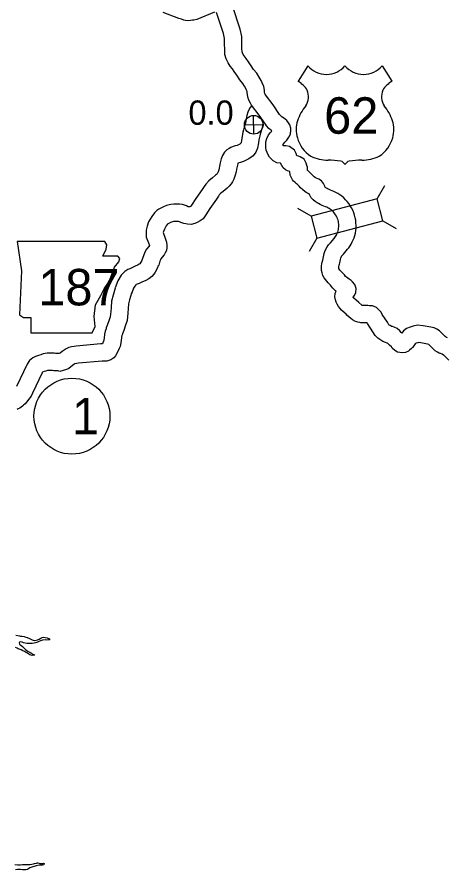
# Model space of a CAD drawing. Extents: x -939622 to -934245, y 1383184 to 1385301.
# Drawn here: x -935497.02 to -935474.6, y 1384292.22 to 1384336.71 of the extents above; entities that cross this region are included whole.
import ezdxf

# ---------------------------------------------------------------- set-up
doc = ezdxf.new("R2010")
doc.units = 0
for name, color, linetype in [('10', 7, 'Continuous'), ('15', 7, 'Continuous'), ('20', 7, 'Continuous'), ('21', 7, 'Continuous'), ('22', 7, 'Continuous'), ('25', 7, 'Continuous'), ('26', 7, 'Continuous'), ('27', 7, 'Continuous'), ('9', 7, 'Continuous')]:
    doc.layers.add(name, color=color, linetype=linetype)

msp = doc.modelspace()

# ---------------------------------------------------------------- linework, layer by layer
at = {"layer": '10'}
for points in [[(-935484.776, 1384332.086), (-935484.856, 1384331.986), (-935484.927, 1384331.864), (-935484.983, 1384331.744), (-935485.042, 1384331.576), (-935485.075, 1384331.395), (-935485.105, 1384331.179), (-935485.166, 1384330.967), (-935485.211, 1384330.827), (-935485.239, 1384330.695), (-935485.286, 1384330.47), (-935485.315, 1384330.283), (-935485.337, 1384330.15), (-935485.347, 1384330.13), (-935485.365, 1384330.104), (-935485.392, 1384330.083), (-935485.441, 1384330.062), (-935485.545, 1384330.012), (-935485.643, 1384329.982), (-935485.74, 1384329.949), (-935485.865, 1384329.903), (-935485.957, 1384329.855), (-935486.085, 1384329.777), (-935486.193, 1384329.666), (-935486.31, 1384329.493), (-935486.375, 1384329.307), (-935486.425, 1384329.095), (-935486.456, 1384328.924), (-935486.472, 1384328.829), (-935486.496, 1384328.734), (-935486.536, 1384328.63), (-935486.57, 1384328.569), (-935486.589, 1384328.536), (-935486.625, 1384328.493), (-935486.662, 1384328.457), (-935486.828, 1384328.319), (-935487.018, 1384328.172), (-935487.177, 1384327.992), (-935487.266, 1384327.868), (-935487.369, 1384327.704), (-935487.703, 1384327.236), (-935487.921, 1384326.897), (-935487.969, 1384326.829), (-935488.004, 1384326.811), (-935488.025, 1384326.803), (-935488.054, 1384326.807), (-935488.093, 1384326.815), (-935488.125, 1384326.825), (-935488.185, 1384326.857), (-935488.39, 1384326.933), (-935488.552, 1384326.95), (-935488.697, 1384326.948), (-935488.849, 1384326.942), (-935489.002, 1384326.924), (-935489.223, 1384326.876), (-935489.387, 1384326.811), (-935489.626, 1384326.691), (-935489.722, 1384326.614), (-935489.856, 1384326.5), (-935489.996, 1384326.301), (-935490.155, 1384326.018), (-935490.233, 1384325.798), (-935490.293, 1384325.584), (-935490.283, 1384325.224), (-935490.155, 1384324.924), (-935490.117, 1384324.788), (-935490.154, 1384324.744), (-935490.267, 1384324.594), (-935490.359, 1384324.442), (-935490.431, 1384324.251), (-935490.453, 1384324.166), (-935490.516, 1384324.018), (-935490.612, 1384323.838), (-935490.644, 1384323.811), (-935490.71, 1384323.776), (-935490.885, 1384323.693), (-935491.005, 1384323.639), (-935491.14, 1384323.583), (-935491.248, 1384323.539), (-935491.39, 1384323.43), (-935491.592, 1384323.25), (-935491.767, 1384322.941), (-935491.896, 1384322.585)], [(-935484.19, 1384331.226), (-935484.222, 1384330.993), (-935484.305, 1384330.704), (-935484.34, 1384330.596), (-935484.358, 1384330.511), (-935484.4, 1384330.308), (-935484.426, 1384330.14), (-935484.471, 1384329.875), (-935484.571, 1384329.666), (-935484.712, 1384329.473), (-935484.928, 1384329.304), (-935485.065, 1384329.244), (-935485.217, 1384329.171), (-935485.369, 1384329.125), (-935485.44, 1384329.101), (-935485.5, 1384329.079), (-935485.502, 1384329.078), (-935485.509, 1384329.055), (-935485.544, 1384328.911), (-935485.569, 1384328.768), (-935485.591, 1384328.641), (-935485.636, 1384328.464), (-935485.718, 1384328.248), (-935485.789, 1384328.121), (-935485.852, 1384328.015), (-935485.963, 1384327.882), (-935486.057, 1384327.79), (-935486.265, 1384327.616), (-935486.4, 1384327.512), (-935486.472, 1384327.43), (-935486.519, 1384327.366), (-935486.621, 1384327.203), (-935486.958, 1384326.73), (-935487.174, 1384326.395), (-935487.317, 1384326.191), (-935487.469, 1384326.071), (-935487.63, 1384325.993), (-935487.744, 1384325.944), (-935487.943, 1384325.884), (-935488.13, 1384325.908), (-935488.215, 1384325.921), (-935488.315, 1384325.942), (-935488.469, 1384325.989), (-935488.554, 1384326.034), (-935488.595, 1384326.049), (-935488.674, 1384326.048), (-935488.779, 1384326.044), (-935488.854, 1384326.035), (-935488.961, 1384326.012), (-935489.019, 1384325.989), (-935489.137, 1384325.93), (-935489.148, 1384325.921), (-935489.186, 1384325.889), (-935489.234, 1384325.821), (-935489.333, 1384325.644), (-935489.375, 1384325.525), (-935489.39, 1384325.473), (-935489.388, 1384325.419), (-935489.305, 1384325.224), (-935489.23, 1384324.96), (-935489.214, 1384324.808), (-935489.212, 1384324.683), (-935489.229, 1384324.524), (-935489.292, 1384324.404), (-935489.349, 1384324.302), (-935489.451, 1384324.182), (-935489.521, 1384324.089), (-935489.546, 1384324.047), (-935489.572, 1384323.978), (-935489.625, 1384323.774), (-935489.67, 1384323.707), (-935489.702, 1384323.631), (-935489.822, 1384323.406), (-935489.885, 1384323.293), (-935489.993, 1384323.182), (-935490.139, 1384323.06), (-935490.305, 1384322.972), (-935490.506, 1384322.876), (-935490.648, 1384322.812), (-935490.798, 1384322.75), (-935490.816, 1384322.736), (-935490.882, 1384322.678), (-935490.946, 1384322.563), (-935491.049, 1384322.279)], [(-935491.903, 1384322.564), (-935492.011, 1384322.209), (-935492.096, 1384321.892), (-935492.116, 1384321.559), (-935492.13, 1384321.356), (-935492.166, 1384321.079), (-935492.237, 1384320.858), (-935492.299, 1384320.665), (-935492.366, 1384320.491), (-935492.379, 1384320.454), (-935492.421, 1384320.324), (-935492.453, 1384320.164), (-935492.481, 1384319.967), (-935492.515, 1384319.785), (-935492.523, 1384319.767), (-935492.567, 1384319.659), (-935492.645, 1384319.656), (-935493.929, 1384319.543), (-935494.045, 1384319.524), (-935494.179, 1384319.503), (-935494.317, 1384319.464), (-935494.454, 1384319.401), (-935494.563, 1384319.329), (-935494.662, 1384319.26), (-935494.768, 1384319.176), (-935494.818, 1384319.159), (-935494.856, 1384319.162), (-935495.018, 1384319.16), (-935495.084, 1384319.172), (-935495.27, 1384319.177), (-935495.447, 1384319.183), (-935495.658, 1384319.135), (-935495.784, 1384319.098), (-935495.901, 1384319.061), (-935496.053, 1384319.001), (-935496.203, 1384318.926), (-935496.364, 1384318.793), (-935496.497, 1384318.603), (-935497.052, 1384317.431)], [(-935491.042, 1384322.3), (-935491.146, 1384321.961), (-935491.203, 1384321.747), (-935491.218, 1384321.502), (-935491.234, 1384321.267), (-935491.284, 1384320.881), (-935491.38, 1384320.583), (-935491.45, 1384320.366), (-935491.522, 1384320.178), (-935491.527, 1384320.166), (-935491.548, 1384320.097), (-935491.566, 1384320.01), (-935491.593, 1384319.821), (-935491.649, 1384319.521), (-935491.693, 1384319.418), (-935491.76, 1384319.256), (-935491.876, 1384319.046), (-935491.975, 1384318.934), (-935492.131, 1384318.824), (-935492.34, 1384318.768), (-935492.586, 1384318.758), (-935493.818, 1384318.649), (-935493.905, 1384318.635), (-935493.987, 1384318.622), (-935494.004, 1384318.617), (-935494.016, 1384318.612), (-935494.056, 1384318.585), (-935494.123, 1384318.538), (-935494.324, 1384318.379), (-935494.449, 1384318.333), (-935494.787, 1384318.222), (-935494.895, 1384318.262), (-935495.094, 1384318.259), (-935495.178, 1384318.274), (-935495.298, 1384318.277), (-935495.361, 1384318.28), (-935495.431, 1384318.264), (-935495.52, 1384318.237), (-935495.6, 1384318.212), (-935495.687, 1384318.178), (-935495.701, 1384318.171), (-935495.716, 1384318.149), (-935496.222, 1384317.082), (-935496.278, 1384316.93), (-935496.423, 1384316.764), (-935496.465, 1384316.708), (-935496.595, 1384316.532), (-935496.689, 1384316.459), (-935496.736, 1384316.404), (-935496.876, 1384316.307), (-935496.953, 1384316.274), (-935497.02, 1384316.239)]]:
    msp.add_lwpolyline(points, dxfattribs=at)
at = {"layer": '15'}
for points in [[(-935483.665, 1384332.124), (-935484.06, 1384332.646), (-935484.076, 1384332.669), (-935484.082, 1384332.681), (-935484.097, 1384332.728), (-935484.114, 1384332.793), (-935484.12, 1384332.886), (-935484.156, 1384333.077), (-935484.234, 1384333.276), (-935484.285, 1384333.39), (-935484.388, 1384333.568), (-935484.52, 1384333.775), (-935484.682, 1384333.966), (-935484.805, 1384334.156), (-935484.94, 1384334.364), (-935485.064, 1384334.545), (-935485.182, 1384334.689), (-935485.226, 1384334.754), (-935485.264, 1384334.839), (-935485.281, 1384334.898), (-935485.288, 1384335.064), (-935485.294, 1384335.292), (-935485.297, 1384335.495), (-935485.303, 1384335.691), (-935485.384, 1384336.08), (-935485.764, 1384337.233)], [(-935486.721, 1384336.956), (-935487.643, 1384336.572), (-935487.791, 1384336.549), (-935487.876, 1384336.539), (-935487.972, 1384336.524), (-935488.143, 1384336.515), (-935488.321, 1384336.551), (-935488.443, 1384336.59), (-935488.573, 1384336.636), (-935489.403, 1384336.939)], [(-935484.393, 1384331.596), (-935484.787, 1384332.116), (-935484.851, 1384332.207), (-935484.919, 1384332.344), (-935484.961, 1384332.476), (-935485.006, 1384332.644), (-935485.015, 1384332.774), (-935485.025, 1384332.828), (-935485.064, 1384332.928), (-935485.088, 1384332.981), (-935485.157, 1384333.101), (-935485.246, 1384333.239), (-935485.407, 1384333.429), (-935485.56, 1384333.667), (-935485.688, 1384333.864), (-935485.785, 1384334.005), (-935485.904, 1384334.151), (-935486.014, 1384334.312), (-935486.111, 1384334.527), (-935486.176, 1384334.754), (-935486.188, 1384335.033), (-935486.194, 1384335.274), (-935486.197, 1384335.473), (-935486.2, 1384335.584), (-935486.255, 1384335.847), (-935486.614, 1384336.937)], [(-935482.424, 1384329.476), (-935482.454, 1384329.588), (-935482.548, 1384329.761), (-935482.803, 1384329.963), (-935482.995, 1384329.984), (-935483.102, 1384329.988), (-935483.143, 1384329.993), (-935483.146, 1384330.03), (-935483.145, 1384330.066), (-935483.102, 1384330.116), (-935483.046, 1384330.188), (-935483.004, 1384330.241), (-935482.952, 1384330.288), (-935482.836, 1384330.437), (-935482.76, 1384330.607), (-935482.755, 1384330.684), (-935482.741, 1384330.735), (-935482.731, 1384330.915), (-935482.792, 1384331.091), (-935482.854, 1384331.192), (-935482.944, 1384331.315), (-935483.043, 1384331.386), (-935483.11, 1384331.438), (-935483.176, 1384331.48), (-935483.192, 1384331.492), (-935483.239, 1384331.529), (-935483.265, 1384331.549), (-935483.285, 1384331.574), (-935483.323, 1384331.631), (-935483.665, 1384332.124)], [(-935483.274, 1384329.094), (-935483.464, 1384329.11), (-935483.657, 1384329.203), (-935483.753, 1384329.288), (-935483.854, 1384329.393), (-935483.93, 1384329.523), (-935483.971, 1384329.637), (-935484.021, 1384329.772), (-935484.037, 1384329.879), (-935484.047, 1384330.009), (-935484.044, 1384330.1), (-935484.04, 1384330.198), (-935483.997, 1384330.38), (-935483.898, 1384330.567), (-935483.801, 1384330.684), (-935483.751, 1384330.746), (-935483.732, 1384330.771), (-935483.749, 1384330.785), (-935483.794, 1384330.82), (-935483.895, 1384330.9), (-935484.009, 1384331.036), (-935484.069, 1384331.127), (-935484.393, 1384331.596)], [(-935481.45, 1384328.315), (-935481.52, 1384328.373), (-935481.601, 1384328.452), (-935481.669, 1384328.518), (-935481.787, 1384328.64), (-935481.858, 1384328.695), (-935481.872, 1384328.708), (-935481.866, 1384328.739), (-935481.878, 1384328.884), (-935481.899, 1384328.969), (-935481.933, 1384329.083), (-935482.046, 1384329.302), (-935482.245, 1384329.425), (-935482.344, 1384329.45), (-935482.424, 1384329.476)], [(-935481.936, 1384327.556), (-935482.009, 1384327.61), (-935482.122, 1384327.703), (-935482.229, 1384327.807), (-935482.307, 1384327.883), (-935482.39, 1384327.969), (-935482.44, 1384328.008), (-935482.511, 1384328.074), (-935482.595, 1384328.15), (-935482.645, 1384328.219), (-935482.707, 1384328.315), (-935482.778, 1384328.461), (-935482.797, 1384328.647), (-935482.913, 1384328.682), (-935483.022, 1384328.745), (-935483.139, 1384328.843), (-935483.274, 1384329.094)], [(-935479.777, 1384324.597), (-935479.717, 1384324.674), (-935479.651, 1384324.769), (-935479.59, 1384324.87), (-935479.535, 1384324.975), (-935479.486, 1384325.084), (-935479.443, 1384325.196), (-935479.406, 1384325.313), (-935479.374, 1384325.439), (-935479.352, 1384325.57), (-935479.34, 1384325.701), (-935479.335, 1384325.834), (-935479.341, 1384325.97), (-935479.356, 1384326.106), (-935479.381, 1384326.239), (-935479.415, 1384326.372), (-935479.459, 1384326.504), (-935479.512, 1384326.631), (-935479.572, 1384326.751), (-935479.639, 1384326.867), (-935479.715, 1384326.98), (-935479.799, 1384327.085), (-935479.886, 1384327.182), (-935479.98, 1384327.273), (-935480.079, 1384327.357), (-935480.181, 1384327.432), (-935480.286, 1384327.499), (-935480.392, 1384327.558), (-935480.495, 1384327.607), (-935480.59, 1384327.647), (-935480.675, 1384327.681), (-935480.745, 1384327.709), (-935480.789, 1384327.729), (-935480.846, 1384327.763), (-935480.908, 1384327.796), (-935480.938, 1384327.816), (-935480.948, 1384327.825), (-935480.967, 1384327.888), (-935481.029, 1384328.023), (-935481.144, 1384328.159), (-935481.276, 1384328.247), (-935481.373, 1384328.287), (-935481.45, 1384328.315)], [(-935480.485, 1384325.153), (-935480.442, 1384325.208), (-935480.406, 1384325.259), (-935480.374, 1384325.313), (-935480.345, 1384325.368), (-935480.318, 1384325.428), (-935480.293, 1384325.493), (-935480.272, 1384325.559), (-935480.256, 1384325.623), (-935480.245, 1384325.689), (-935480.238, 1384325.759), (-935480.236, 1384325.83), (-935480.239, 1384325.901), (-935480.247, 1384325.974), (-935480.26, 1384326.046), (-935480.279, 1384326.119), (-935480.302, 1384326.187), (-935480.33, 1384326.255), (-935480.365, 1384326.324), (-935480.402, 1384326.389), (-935480.443, 1384326.448), (-935480.487, 1384326.504), (-935480.535, 1384326.557), (-935480.585, 1384326.606), (-935480.636, 1384326.65), (-935480.691, 1384326.69), (-935480.746, 1384326.725), (-935480.803, 1384326.756), (-935480.865, 1384326.786), (-935480.933, 1384326.815), (-935481.01, 1384326.846), (-935481.098, 1384326.881), (-935481.204, 1384326.929), (-935481.291, 1384326.98), (-935481.372, 1384327.025), (-935481.471, 1384327.09), (-935481.571, 1384327.171), (-935481.673, 1384327.28), (-935481.755, 1384327.412), (-935481.78, 1384327.479), (-935481.818, 1384327.495), (-935481.87, 1384327.518), (-935481.936, 1384327.556)], [(-935481.103, 1384323.93), (-935481.079, 1384324.031), (-935481.058, 1384324.116), (-935481.037, 1384324.199), (-935481.016, 1384324.283), (-935480.993, 1384324.373), (-935480.962, 1384324.477), (-935480.916, 1384324.596), (-935480.849, 1384324.717), (-935480.773, 1384324.819), (-935480.703, 1384324.9), (-935480.672, 1384324.933), (-935480.485, 1384325.153)], [(-935480.219, 1384323.758), (-935480.205, 1384323.817), (-935480.185, 1384323.895), (-935480.164, 1384323.98), (-935480.143, 1384324.063), (-935480.125, 1384324.135), (-935480.11, 1384324.185), (-935480.099, 1384324.213), (-935480.091, 1384324.229), (-935480.071, 1384324.255), (-935480.035, 1384324.297), (-935480.001, 1384324.333), (-935479.777, 1384324.597)], [(-935479.857, 1384321.205), (-935479.963, 1384321.289), (-935480.098, 1384321.418), (-935480.175, 1384321.506), (-935480.254, 1384321.608), (-935480.319, 1384321.725), (-935480.371, 1384321.834), (-935480.414, 1384321.962), (-935480.443, 1384322.115), (-935480.429, 1384322.292), (-935480.382, 1384322.419), (-935480.421, 1384322.447), (-935480.546, 1384322.572), (-935480.629, 1384322.67), (-935480.678, 1384322.726), (-935480.734, 1384322.787), (-935480.794, 1384322.853), (-935480.865, 1384322.929), (-935481.001, 1384323.102), (-935481.07, 1384323.235), (-935481.11, 1384323.361), (-935481.135, 1384323.486), (-935481.143, 1384323.615), (-935481.135, 1384323.735), (-935481.12, 1384323.841), (-935481.103, 1384323.93)], [(-935479.193, 1384321.813), (-935479.34, 1384321.938), (-935479.447, 1384322.04), (-935479.48, 1384322.079), (-935479.49, 1384322.091), (-935479.419, 1384322.189), (-935479.353, 1384322.342), (-935479.335, 1384322.548), (-935479.402, 1384322.761), (-935479.517, 1384322.898), (-935479.594, 1384322.96), (-935479.646, 1384322.999), (-935479.698, 1384323.037), (-935479.838, 1384323.136), (-935479.882, 1384323.18), (-935479.945, 1384323.256), (-935480.009, 1384323.329), (-935480.071, 1384323.396), (-935480.13, 1384323.461), (-935480.179, 1384323.514), (-935480.238, 1384323.588), (-935480.24, 1384323.601), (-935480.241, 1384323.615), (-935480.239, 1384323.644), (-935480.232, 1384323.691), (-935480.219, 1384323.758)], [(-935474.562, 1384319.98), (-935474.618, 1384320.002), (-935474.641, 1384320.014), (-935474.69, 1384320.045), (-935474.702, 1384320.055), (-935474.885, 1384320.244), (-935474.982, 1384320.343), (-935475.118, 1384320.431), (-935475.265, 1384320.495), (-935475.445, 1384320.529), (-935475.829, 1384320.606), (-935476.141, 1384320.64), (-935476.363, 1384320.588), (-935476.522, 1384320.533), (-935476.707, 1384320.456), (-935476.858, 1384320.334), (-935476.951, 1384320.226), (-935476.967, 1384320.24), (-935476.977, 1384320.25), (-935477.051, 1384320.334), (-935477.199, 1384320.457), (-935477.346, 1384320.531), (-935477.435, 1384320.559), (-935477.488, 1384320.574), (-935477.503, 1384320.578), (-935477.56, 1384320.619), (-935477.594, 1384320.631), (-935477.606, 1384320.64), (-935477.62, 1384320.65), (-935477.705, 1384320.785), (-935477.97, 1384321.187), (-935478.035, 1384321.307), (-935478.132, 1384321.428), (-935478.263, 1384321.555), (-935478.487, 1384321.638), (-935478.63, 1384321.65), (-935478.72, 1384321.66), (-935478.839, 1384321.663), (-935478.928, 1384321.656), (-935478.945, 1384321.656), (-935478.978, 1384321.659), (-935478.985, 1384321.66), (-935479.011, 1384321.666), (-935479.038, 1384321.688), (-935479.193, 1384321.813)], [(-935474.495, 1384318.81), (-935474.74, 1384319.053), (-935474.774, 1384319.079), (-935474.855, 1384319.118), (-935474.929, 1384319.154), (-935474.951, 1384319.166), (-935474.997, 1384319.184), (-935475.095, 1384319.236), (-935475.203, 1384319.305), (-935475.3, 1384319.379), (-935475.53, 1384319.616), (-935475.546, 1384319.632), (-935475.617, 1384319.646), (-935475.967, 1384319.715), (-935476.087, 1384319.729), (-935476.11, 1384319.723), (-935476.202, 1384319.691), (-935476.237, 1384319.677), (-935476.25, 1384319.661), (-935476.318, 1384319.555), (-935476.39, 1384319.477), (-935476.447, 1384319.413), (-935476.543, 1384319.332), (-935476.61, 1384319.289), (-935476.759, 1384319.211), (-935476.926, 1384319.195), (-935477.184, 1384319.221), (-935477.322, 1384319.31), (-935477.452, 1384319.437), (-935477.493, 1384319.505), (-935477.593, 1384319.591), (-935477.644, 1384319.646), (-935477.68, 1384319.687), (-935477.692, 1384319.697), (-935477.72, 1384319.704), (-935477.8, 1384319.726), (-935477.943, 1384319.783), (-935478.208, 1384319.961), (-935478.334, 1384320.095), (-935478.461, 1384320.297), (-935478.742, 1384320.723), (-935478.762, 1384320.759), (-935478.778, 1384320.761), (-935478.815, 1384320.762), (-935478.912, 1384320.754), (-935479.003, 1384320.758), (-935479.091, 1384320.766), (-935479.149, 1384320.775), (-935479.246, 1384320.795), (-935479.373, 1384320.833), (-935479.518, 1384320.916), (-935479.609, 1384320.993), (-935479.812, 1384321.157), (-935479.857, 1384321.205)]]:
    msp.add_lwpolyline(points, dxfattribs=at)
at = {"layer": '20'}
for p, q in [((-935478.237, 1384327.232), (-935477.84, 1384327.917)), ((-935478.237, 1384327.232), (-935481.682, 1384326.318)), ((-935477.933, 1384326.084), (-935478.237, 1384327.232)), ((-935481.682, 1384326.318), (-935482.367, 1384326.715)), ((-935481.682, 1384326.318), (-935481.377, 1384325.17)), ((-935481.377, 1384325.17), (-935477.933, 1384326.084)), ((-935477.933, 1384326.084), (-935477.248, 1384325.687)), ((-935481.377, 1384325.17), (-935481.775, 1384324.485))]:
    msp.add_line(p, q, dxfattribs=at)
at = {"layer": '21'}
msp.add_lwpolyline([(-935497.012, 1384325.001), (-935496.783, 1384323.478), (-935496.885, 1384321.169), (-935496.682, 1384321.042), (-935496.301, 1384321.042), (-935496.301, 1384320.23), (-935493.104, 1384320.23), (-935492.951, 1384320.56), (-935493.002, 1384321.093), (-935492.926, 1384321.702), (-935492.647, 1384322.184), (-935492.469, 1384322.54), (-935492.215, 1384322.92), (-935492.063, 1384323.326), (-935491.936, 1384323.656), (-935491.708, 1384323.935), (-935491.657, 1384324.113), (-935491.759, 1384324.24), (-935492.545, 1384324.24), (-935492.368, 1384324.595), (-935492.342, 1384324.823), (-935492.447, 1384324.999)], close=True, dxfattribs=at)
at = {"layer": '22'}
for p, q in [((-935481.845, 1384334.165), (-935482.364, 1384333.362)), ((-935477.984, 1384334.165), (-935477.465, 1384333.362))]:
    msp.add_line(p, q, dxfattribs=at)
for centre, radius, start, end in [((-935480.878, 1384334.978), 1.264, 220.075, 319.6701), ((-935478.951, 1384334.978), 1.264, 220.3299, 319.925), ((-935483.042, 1384332.196), 1.349, 30.7809, 59.9883), ((-935476.786, 1384332.196), 1.349, 120.0117, 149.2191), ((-935482.745, 1384332.552), 0.925, 328.8105, 21.2108), ((-935477.083, 1384332.552), 0.925, 158.7892, 211.1895), ((-935480.327, 1384330.656), 2.157, 138.9565, 162.6913), ((-935479.501, 1384330.656), 2.157, 17.3087, 41.0435), ((-935481.039, 1384330.833), 1.426, 160.9576, 197.3819), ((-935478.789, 1384330.833), 1.426, 342.6181, 19.0424), ((-935480.807, 1384330.837), 1.65, 195.1074, 237.1312), ((-935479.021, 1384330.837), 1.65, 302.8688, 344.8926), ((-935480.777, 1384331.357), 2.118, 244.0771, 269.5779), ((-935480.728, 1384325.359), 3.88, 81.1942, 90.9539), ((-935480.242, 1384328.838), 0.372, 28.0342, 72.9864), ((-935479.586, 1384328.838), 0.372, 107.0136, 151.9658), ((-935479.101, 1384325.359), 3.88, 89.0461, 98.8058), ((-935479.052, 1384331.357), 2.118, 270.4221, 295.9229)]:
    msp.add_arc(centre, radius, start, end, dxfattribs=at)
at = {"layer": '26'}
for p, q in [((-935484.665, 1384330.601), (-935484.687, 1384331.578)), ((-935485.164, 1384331.078), (-935484.188, 1384331.101))]:
    msp.add_line(p, q, dxfattribs=at)
msp.add_circle((-935484.676, 1384331.089), 0.488, dxfattribs=at)
at = {"layer": '27'}
msp.add_circle((-935494.157, 1384315.891), 1.98, dxfattribs=at)
at = {"layer": '9'}
for points in [[(-935495.452, 1384304.33), (-935495.41, 1384304.316), (-935495.383, 1384304.301), (-935495.377, 1384304.298), (-935495.359, 1384304.292), (-935495.331, 1384304.275), (-935495.325, 1384304.251), (-935495.307, 1384304.236), (-935495.364, 1384304.223), (-935495.459, 1384304.216), (-935495.552, 1384304.218), (-935495.684, 1384304.207), (-935495.792, 1384304.181), (-935495.884, 1384304.138), (-935495.983, 1384304.094), (-935496.06, 1384304.066), (-935496.132, 1384304.053), (-935496.228, 1384304.037), (-935496.33, 1384304.026), (-935496.417, 1384304.031), (-935496.489, 1384304.033), (-935496.603, 1384304.049), (-935496.675, 1384304.072), (-935496.753, 1384304.107), (-935496.856, 1384304.115), (-935496.891, 1384304.096), (-935496.912, 1384304.069), (-935496.884, 1384304), (-935496.799, 1384303.938), (-935496.729, 1384303.885), (-935496.662, 1384303.802), (-935496.583, 1384303.722), (-935496.517, 1384303.666), (-935496.444, 1384303.619), (-935496.359, 1384303.578), (-935496.305, 1384303.546), (-935496.266, 1384303.528), (-935496.223, 1384303.496), (-935496.16, 1384303.461), (-935496.145, 1384303.452), (-935496.115, 1384303.437), (-935496.096, 1384303.429), (-935496.084, 1384303.423), (-935496.234, 1384303.403), (-935496.355, 1384303.449), (-935496.4, 1384303.481), (-935496.482, 1384303.525), (-935496.575, 1384303.587), (-935496.636, 1384303.622), (-935496.711, 1384303.66), (-935496.799, 1384303.698), (-935496.85, 1384303.718), (-935496.968, 1384303.759), (-935497.019, 1384303.785), (-935497.098, 1384303.829)], [(-935497.076, 1384304.466), (-935496.884, 1384304.43), (-935496.836, 1384304.425), (-935496.746, 1384304.417), (-935496.65, 1384304.397), (-935496.568, 1384304.368), (-935496.49, 1384304.339), (-935496.363, 1384304.29), (-935496.233, 1384304.229), (-935496.182, 1384304.2), (-935496.104, 1384304.195), (-935496.02, 1384304.202), (-935495.954, 1384304.224), (-935495.868, 1384304.264), (-935495.782, 1384304.317), (-935495.713, 1384304.339), (-935495.644, 1384304.358), (-935495.551, 1384304.356), (-935495.452, 1384304.33)], [(-935497.129, 1384292.51), (-935496.976, 1384292.493), (-935496.862, 1384292.497), (-935496.742, 1384292.51), (-935496.598, 1384292.505), (-935496.484, 1384292.503), (-935496.328, 1384292.516), (-935496.166, 1384292.548), (-935496.106, 1384292.56), (-935496.013, 1384292.579), (-935495.962, 1384292.588), (-935495.929, 1384292.594), (-935495.86, 1384292.586), (-935495.797, 1384292.568), (-935495.761, 1384292.569), (-935495.725, 1384292.566), (-935495.695, 1384292.566), (-935495.674, 1384292.569), (-935495.632, 1384292.57), (-935495.604, 1384292.552), (-935495.607, 1384292.531), (-935495.622, 1384292.498), (-935495.697, 1384292.473), (-935495.868, 1384292.469), (-935496.027, 1384292.434), (-935496.192, 1384292.385), (-935496.347, 1384292.33), (-935496.416, 1384292.281), (-935496.476, 1384292.253), (-935496.557, 1384292.235), (-935496.626, 1384292.225), (-935496.734, 1384292.233), (-935496.842, 1384292.242), (-935496.899, 1384292.244), (-935497.001, 1384292.243), (-935497.106, 1384292.225)]]:
    msp.add_lwpolyline(points, dxfattribs=at)

# ---------------------------------------------------------------- texts
at = {"layer": '21'}
msp.add_text('187', height=1.9008, dxfattribs=at).set_placement((-935495.914, 1384321.669))
at = {"layer": '22'}
msp.add_text('62', height=1.9008, dxfattribs=at).set_placement((-935481.001, 1384330.621))
at = {"layer": '25'}
msp.add_text('0.0', height=1.2672, dxfattribs=at).set_placement((-935488.079, 1384331.088))
at = {"layer": '27'}
msp.add_text('1', height=1.901, dxfattribs=at).set_placement((-935494.157, 1384314.94))

doc.saveas('drawing.dxf')
